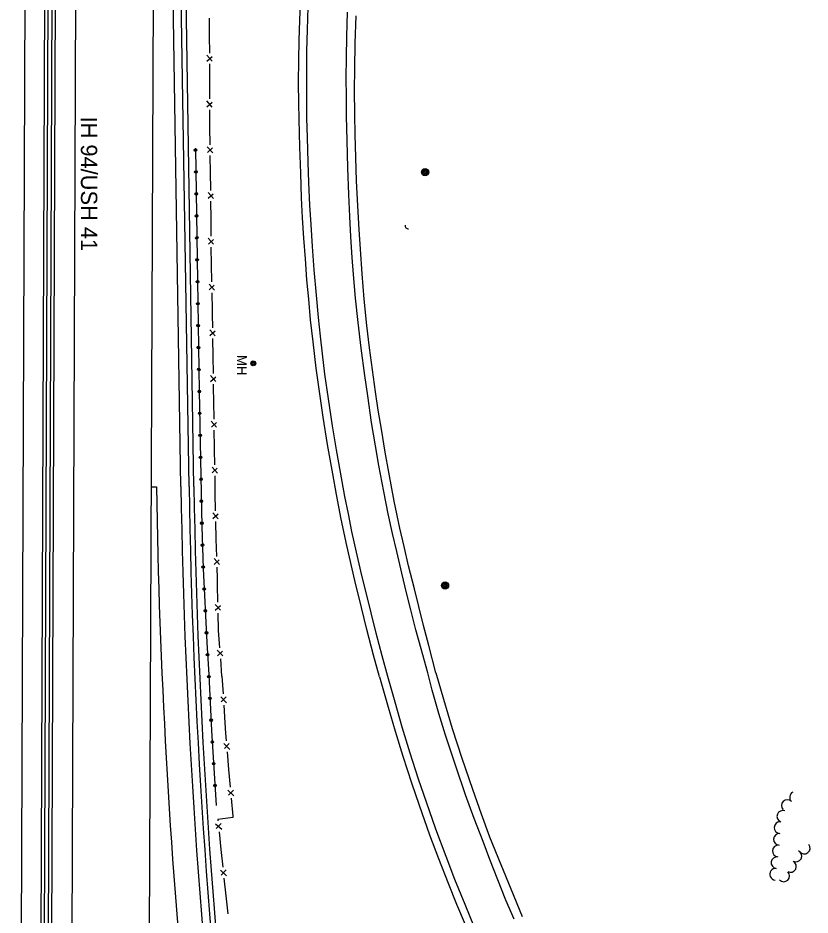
# Model space of a CAD drawing. Extents: x 588843 to 2552415, y 180129 to 269402.
# Drawn here: x 594000 to 594485, y 187016 to 187566 of the extents above; entities that cross this region are included whole.
import ezdxf

# ---------------------------------------------------------------- set-up
doc = ezdxf.new("R2010")
doc.units = 0
for name, color, linetype in [('Default', 7, 'Continuous'), ('E_BMGRD_P', 7, 'Continuous'), ('E_DRN', 7, 'Continuous'), ('E_FEN_P', 7, 'Continuous'), ('E_LAND_TreeLine_P', 7, 'Continuous'), ('E_MISCPROP', 7, 'Continuous'), ('E_RDWY', 7, 'Continuous'), ('E_RDWY_Gravel', 7, 'Continuous'), ('E_RDWY_Text', 7, 'Continuous'), ('E_UTL_MH', 7, 'Continuous'), ('E_UTL_MH_Text', 7, 'Continuous'), ('P_RDWY_BarrierConc', 7, 'Continuous'), ('P_RDWY_PavtEdge', 7, 'Continuous'), ('P_RDWY_ShldAgg', 7, 'Continuous'), ('P_RDWY_ShldPaved', 7, 'Continuous')]:
    doc.layers.add(name, color=color, linetype=linetype)

# ---------------------------------------------------------------- blocks, each defined once
blk = doc.blocks.new('MHO')
at = {"layer": 'Default'}
for centre, radius in [((0.1, -0.1), 3), ((0.1, -0.1), 2.43), ((0.1, -0.1), 1.94), ((0, -0.2), 1.21)]:
    blk.add_circle(centre, radius, dxfattribs=at)
blk = doc.blocks.new('MHT')
at = {"layer": 'E_UTL_MH_Text'}
blk.add_text('MH', height=12, dxfattribs=at).set_placement((-9.8, -6))
blk = doc.blocks.new('POLE')
at = {"layer": 'Default'}
for radius in [4.46, 3.35, 2.23, 1.12]:
    blk.add_circle((0, 0), radius, dxfattribs=at)
blk = doc.blocks.new('CULV2')
at = {"layer": 'E_DRN'}
blk.add_arc((19.7, 14.8), 24.6, 216.8699, 323.1301, dxfattribs=at)

msp = doc.modelspace()

# ---------------------------------------------------------------- linework, layer by layer
at = {"layer": 'E_BMGRD_P'}
for points in [[(594108.84, 187485.93), (594110.07, 187404.66), (594111.17, 187337.26), (594112.17, 187285.05), (594112.72, 187254.19), (594113.56, 187228.36), (594115.87, 187183.04), (594116.92, 187163.35)], [(594116.92, 187163.35), (594118.73, 187129.3), (594121.5, 187083.34)]]:
    msp.add_lwpolyline(points, dxfattribs=at)
for centre, radius in [((594116.98, 187162.24), 0.778), ((594116.98, 187162.24), 0.392), ((594117.69, 187148.9), 0.778), ((594117.69, 187148.9), 0.392), ((594118.39, 187135.56), 0.778), ((594118.4, 187135.56), 0.392), ((594119.15, 187122.23), 0.778), ((594119.15, 187122.23), 0.392), ((594119.96, 187108.89), 0.778), ((594119.96, 187108.89), 0.392), ((594120.76, 187095.56), 0.778), ((594120.76, 187095.56), 0.392)]:
    msp.add_circle(centre, radius, dxfattribs=at)
for centre, major_axis, ratio in [((594108.86, 187484.81), (-0.076, 0.78), 0.999874), ((594108.86, 187484.81), (-0.038, 0.393), 0.999874), ((594109.06, 187471.37), (-0.076, 0.78), 0.999874), ((594109.06, 187471.37), (-0.038, 0.393), 0.999874), ((594109.27, 187457.92), (-0.076, 0.78), 0.999874), ((594109.27, 187457.92), (-0.038, 0.393), 0.999874), ((594109.47, 187444.48), (-0.076, 0.78), 0.999874), ((594109.47, 187444.48), (-0.038, 0.393), 0.999874), ((594109.67, 187431.03), (-0.076, 0.78), 0.999874), ((594109.67, 187431.03), (-0.038, 0.393), 0.999874), ((594109.87, 187417.59), (-0.076, 0.78), 0.999874), ((594109.87, 187417.59), (-0.038, 0.393), 0.999874), ((594110.08, 187404.14), (0.064, 0.781), 0.999874), ((594110.08, 187404.14), (0.032, 0.393), 0.999874), ((594110.3, 187390.7), (0.064, 0.781), 0.999874), ((594110.3, 187390.7), (0.032, 0.393), 0.999874), ((594110.52, 187377.25), (0.064, 0.781), 0.999874), ((594110.52, 187377.25), (0.032, 0.393), 0.999874), ((594110.74, 187363.81), (0.064, 0.781), 0.999874), ((594110.74, 187363.81), (0.032, 0.393), 0.999874), ((594110.95, 187350.36), (0.064, 0.781), 0.999874), ((594110.96, 187350.36), (0.032, 0.393), 0.999874), ((594111.18, 187336.92), (0.01, 0.783), 0.999875), ((594111.18, 187336.92), (0.005, 0.394), 0.999875), ((594111.43, 187323.47), (0.01, 0.783), 0.999875), ((594111.43, 187323.47), (0.005, 0.394), 0.999875), ((594111.69, 187310.03), (0.01, 0.783), 0.999875), ((594111.69, 187310.03), (0.005, 0.394), 0.999875), ((594111.95, 187296.58), (0.01, 0.783), 0.999875), ((594111.95, 187296.58), (0.005, 0.394), 0.999875), ((594112.2, 187283.14), (-0.014, 0.783), 0.999875), ((594112.2, 187283.14), (-0.007, 0.394), 0.999875), ((594112.44, 187269.7), (-0.014, 0.783), 0.999875), ((594112.44, 187269.7), (-0.007, 0.394), 0.999875), ((594112.68, 187256.25), (-0.014, 0.783), 0.999875), ((594112.68, 187256.25), (-0.007, 0.394), 0.999875), ((594113.09, 187242.81), (-0.025, 0.783), 0.999875), ((594113.09, 187242.81), (-0.013, 0.394), 0.999875), ((594113.52, 187229.37), (-0.025, 0.783), 0.999875), ((594113.52, 187229.37), (-0.013, 0.394), 0.999875), ((594114.19, 187215.94), (-0.011, 0.783), 0.999875), ((594114.19, 187215.94), (-0.006, 0.394), 0.999875), ((594114.88, 187202.51), (-0.011, 0.783), 0.999875), ((594114.88, 187202.51), (-0.006, 0.394), 0.999875), ((594115.56, 187189.08), (-0.011, 0.783), 0.999875), ((594115.56, 187189.08), (-0.006, 0.394), 0.999875), ((594116.26, 187175.66), (0.025, 0.783), 0.999874), ((594116.26, 187175.66), (0.012, 0.394), 0.999874)]:
    msp.add_ellipse(centre, major_axis=major_axis, ratio=ratio, dxfattribs=at)
at = {"layer": 'E_FEN_P'}
for p, q in [((594119.08, 187539.17), (594115.82, 187542.88)), ((594115.83, 187539.33), (594119, 187542.14)), ((594119.08, 187511.13), (594115.83, 187514.86)), ((594115.84, 187511.3), (594119.01, 187514.11)), ((594119.38, 187483.13), (594116.07, 187486.8)), ((594116.13, 187483.24), (594119.26, 187486.1)), ((594119.8, 187455.08), (594116.53, 187458.79)), ((594116.55, 187455.23), (594119.71, 187458.05)), ((594119.97, 187427.05), (594116.7, 187430.75)), ((594116.72, 187427.2), (594119.88, 187430.02)), ((594120.5, 187399.04), (594117.19, 187402.7)), ((594117.25, 187399.14), (594120.38, 187402.01)), ((594120.97, 187371), (594117.67, 187374.68)), ((594117.72, 187371.12), (594120.86, 187373.97)), ((594121.37, 187342.97), (594118.07, 187346.65)), ((594118.12, 187343.09), (594121.26, 187345.94)), ((594121.8, 187314.94), (594118.5, 187318.62)), ((594118.55, 187315.06), (594121.69, 187317.92)), ((594122.27, 187286.92), (594118.96, 187290.59)), ((594119.02, 187287.03), (594122.15, 187289.89)), ((594122.76, 187258.89), (594119.44, 187262.56)), ((594119.51, 187259), (594122.64, 187261.86)), ((594123.55, 187230.88), (594120.2, 187234.51)), ((594120.3, 187230.96), (594123.4, 187233.85)), ((594124.22, 187202.85), (594120.89, 187206.5)), ((594120.97, 187202.95), (594124.09, 187205.82)), ((594125.64, 187174.93), (594122.13, 187178.42)), ((594122.39, 187174.87), (594125.36, 187177.9)), ((594124.29, 187149.81), (594127.83, 187146.21)), ((594127.61, 187149.84), (594124.54, 187146.78)), ((594126.2, 187121.18), (594129.84, 187117.68)), ((594129.53, 187121.3), (594126.54, 187118.16)), ((594128.71, 187092.64), (594132.35, 187089.13)), ((594132.03, 187092.75), (594129.05, 187089.61)), ((594121.2, 187072.14), (594124.91, 187068.7)), ((594124.52, 187072.32), (594121.59, 187069.12)), ((594124.24, 187043.65), (594127.94, 187040.21)), ((594127.56, 187043.83), (594124.63, 187040.63))]:
    msp.add_line(p, q, dxfattribs=at)
for points in [[(594117.52, 187554.85), (594117.48, 187565.55)], [(594117.56, 187544.14), (594117.52, 187554.85)], [(594117.58, 187526.81), (594117.58, 187537.52)], [(594117.58, 187516.11), (594117.58, 187526.81)], [(594117.61, 187498.78), (594117.58, 187500.42), (594117.58, 187509.48)], [(594117.8, 187488.08), (594117.61, 187498.78)], [(594118.09, 187470.75), (594117.91, 187481.45)], [(594118.27, 187460.05), (594118.27, 187460.84), (594118.09, 187470.75)], [(594118.38, 187442.72), (594118.31, 187453.42)], [(594118.44, 187432.02), (594118.38, 187442.72)], [(594118.7, 187414.69), (594118.5, 187425.39)], [(594118.91, 187403.99), (594118.7, 187414.69)], [(594119.24, 187386.66), (594119.04, 187397.36)], [(594119.4, 187375.96), (594119.29, 187384.34), (594119.24, 187386.66)], [(594119.65, 187358.63), (594119.5, 187369.33)], [(594119.8, 187347.93), (594119.65, 187358.63)], [(594120.06, 187330.6), (594119.92, 187339.51), (594119.89, 187341.3)], [(594120.22, 187319.9), (594120.06, 187330.6)], [(594120.5, 187302.57), (594120.33, 187313.27)], [(594120.68, 187291.87), (594120.52, 187301.31), (594120.5, 187302.57)], [(594120.98, 187274.54), (594120.8, 187285.24)], [(594121.17, 187263.84), (594120.98, 187274.54)], [(594121.6, 187246.51), (594121.29, 187257.21)], [(594121.91, 187235.81), (594121.6, 187246.51)], [(594122.38, 187218.49), (594122.3, 187222.11), (594122.1, 187229.19)], [(594122.61, 187207.79), (594122.38, 187218.49)], [(594123, 187190.47), (594122.98, 187190.75), (594122.76, 187201.17)], [(594123.78, 187179.79), (594123, 187190.47)], [(594125.05, 187162.51), (594124.27, 187173.18)], [(594125.05, 187162.51), (594125.72, 187151.59)], [(594126.13, 187144.83), (594126.8, 187133.9)], [(594126.8, 187133.9), (594127.18, 187127.57), (594127.58, 187122.99)], [(594128.18, 187116.25), (594129.13, 187105.35)], [(594129.13, 187105.35), (594130.09, 187094.45)], [(594130.69, 187087.7), (594131.64, 187076.8)], [(594131.64, 187076.8), (594131.72, 187075.96), (594122.47, 187074.74), (594122.55, 187073.98)], [(594123.27, 187067.24), (594124.42, 187056.36)], [(594124.42, 187056.36), (594125.58, 187045.48)], [(594126.3, 187038.75), (594127.46, 187027.87)], [(594127.46, 187027.87), (594128.62, 187016.99)]]:
    msp.add_lwpolyline(points, dxfattribs=at)
at = {"layer": 'E_LAND_TreeLine_P'}
for centre, start, end in [((594476.5, 187088.28), 117.8884, 224.5967), ((594471.39, 187083.24), 44.5967, 224.5967), ((594468.72, 187076.64), 69.5227, 249.5227), ((594466.98, 187069.7), 87.0525, 267.0525), ((594466.61, 187062.54), 87.0525, 267.0525), ((594465.99, 187055.4), 84.9847, 264.9847), ((594476.7, 187052.31), 242.7954, 62.7954), ((594481.83, 187057.19), 219.1001, 39.1001), ((594465.12, 187048.28), 82.9427, 262.9427), ((594473.42, 187045.93), 242.7954, 62.7954), ((594464.32, 187041.16), 84.3016, 264.3016), ((594469.31, 187040.17), 224.9076, 44.9076)]:
    msp.add_arc(centre, 3.58, start, end, dxfattribs=at)
at = {"layer": 'E_RDWY'}
for points in [[(594226.76, 187162.22), (594223.18, 187174.9), (594219.51, 187188.84), (594216.44, 187201.35), (594214.56, 187208.9), (594210.82, 187224.19), (594207.49, 187238.56), (594204.62, 187251.1), (594202.57, 187262.03), (594200.41, 187272.61), (594197.71, 187287.45), (594195.19, 187301.16), (594192.85, 187315.85), (594190.33, 187332.33), (594188.17, 187347.42), (594186.68, 187359.96), (594185.43, 187370.75), (594184.16, 187382.26), (594182.92, 187395.82), (594181.56, 187411.34), (594180.44, 187425.66), (594179.66, 187439.14), (594178.89, 187451.05), (594178.27, 187464.86), (594177.81, 187477.31), (594177.4, 187492.57), (594177.16, 187504.32), (594177.04, 187518.97), (594177.04, 187531.26), (594177.1, 187545.57), (594177.39, 187558.49), (594177.9, 187572.35)], [(594251.14, 187164.46), (594247.03, 187179.22), (594243.86, 187190.87), (594240.86, 187203.07), (594238.09, 187213.63), (594235.21, 187225.55), (594232.12, 187238.81), (594229.61, 187249.88), (594226.94, 187262.03), (594224.19, 187275.67), (594221.22, 187291.6), (594219.07, 187303.66), (594216.76, 187317.8), (594214.37, 187334.15), (594212.57, 187346.72), (594210.37, 187363.51), (594208.52, 187379.13), (594206.92, 187393.96), (594205.6, 187408.52), (594204.75, 187418.9), (594203.98, 187431.55), (594203.42, 187444.13), (594202.75, 187457.6), (594202.17, 187473.9), (594201.71, 187490.68), (594201.42, 187505.64), (594201.28, 187517.31), (594201.16, 187528.75), (594201.3, 187541.49), (594201.56, 187554.44), (594201.96, 187569.36)], [(594304.06, 187013.63), (594299.1, 187025.27), (594294.08, 187037.77), (594289.17, 187050.29), (594285.02, 187061.12), (594279.65, 187075.31), (594274.37, 187089.81), (594268.52, 187106.83), (594262.12, 187126.42), (594258.03, 187139.7), (594253.85, 187154.02), (594251.14, 187164.46)], [(594279.79, 187008.63), (594274.03, 187022.57), (594267.83, 187037.94), (594262.36, 187052.03), (594256.14, 187068.87), (594250.35, 187085.22), (594245.5, 187099.4), (594240.4, 187115.39), (594235.5, 187131.31), (594231.11, 187146.54), (594226.76, 187162.22)]]:
    msp.add_lwpolyline(points, dxfattribs=at)
at = {"layer": 'E_RDWY_Gravel'}
for points in [[(594221.66, 187162.16), (594218.01, 187175.35), (594213.83, 187191.16), (594210.52, 187204.61), (594206.46, 187221.11), (594201.63, 187242.58), (594198.11, 187258.7), (594195.15, 187273.8), (594192.9, 187286.38), (594189.68, 187304.43), (594187.04, 187321.25), (594185.04, 187335.47), (594182.82, 187351.22), (594181.01, 187367.28), (594179.39, 187380.8), (594178.24, 187393.51), (594177.15, 187405.25), (594176.16, 187418.25), (594175.24, 187430.91), (594174.45, 187443.18), (594173.83, 187455.55), (594173.31, 187470.66), (594172.68, 187486.6), (594172.32, 187503.71), (594172.13, 187513.56), (594171.9, 187526.01), (594172.13, 187539.77), (594172.33, 187551.93), (594172.8, 187564.44), (594173.17, 187574.84)], [(594256.11, 187164.6), (594251.8, 187181.19), (594248.62, 187193.53), (594245.68, 187205.14), (594242.94, 187216.01), (594239.43, 187230.1), (594236.65, 187241.91), (594234.12, 187253.24), (594230.63, 187269.71), (594227.23, 187287.49), (594225.07, 187299.81), (594222.77, 187313.8), (594220.83, 187325.35), (594219.17, 187336.74), (594217.34, 187350.1), (594215.54, 187363.65), (594213.92, 187377.32), (594212.27, 187393.48), (594210.88, 187408.91), (594209.93, 187424.09), (594209.08, 187436.21), (594208.29, 187450.58), (594207.55, 187465.88), (594207.02, 187480.33), (594206.74, 187494.26), (594206.45, 187506.57), (594206.34, 187521.53), (594206.38, 187534.58), (594206.62, 187550.27), (594207.28, 187567.11)], [(594256.11, 187164.6), (594260.79, 187148.36), (594266.19, 187130.39), (594272.05, 187112.36), (594278.53, 187093.28), (594283.83, 187078.21), (594289.02, 187064.18), (594295.96, 187047.17), (594302.04, 187032.27), (594309.03, 187015.2)], [(594221.66, 187162.16), (594225.63, 187147.82), (594226.8, 187143.42), (594231.13, 187128.86), (594235.83, 187113.5), (594241.13, 187097.21), (594245.86, 187083.55), (594252.13, 187065.28), (594257.7, 187050.86), (594263.72, 187035.62), (594268.73, 187022.89), (594273.98, 187010.46)]]:
    msp.add_lwpolyline(points, dxfattribs=at)
at = {"layer": 'P_RDWY_BarrierConc'}
for p, q in [((594012.05, 186455.23), (594017.54, 187818.59)), ((594014.05, 186455.22), (594019.54, 187818.59)), ((594016.55, 186455.21), (594022.04, 187818.58)), ((594018.55, 186455.2), (594024.04, 187818.57))]:
    msp.add_line(p, q, dxfattribs=at)
at = {"layer": 'P_RDWY_PavtEdge'}
for p, q in [((594031.1, 186488.04), (594036.59, 187851.41)), ((594000.05, 186455.27), (594005.54, 187818.64)), ((594080.53, 186947.13), (594084.04, 187818.33)), ((594099.87, 187278.64), (594095.08, 187578.66)), ((594081.87, 187278.57), (594084.87, 187278.55))]:
    msp.add_line(p, q, dxfattribs=at)
for radius, end in [(4115, 185.53716), (4100, 186.78408)]:
    msp.add_arc((598199.35, 187344.1), radius, 180.91482, end, dxfattribs=at)
at = {"layer": 'P_RDWY_ShldAgg'}
msp.add_line((594107.87, 187278.77), (594103.08, 187578.79), dxfattribs=at)
msp.add_arc((598199.35, 187344.1), 4092, 180.91482, 186.77667, dxfattribs=at)
at = {"layer": 'P_RDWY_ShldPaved'}
msp.add_line((594104.87, 187278.72), (594100.08, 187578.69), dxfattribs=at)
msp.add_arc((598199.35, 187344.1), 4095, 180.91482, 186.78177, dxfattribs=at)

# ---------------------------------------------------------------- block references
at = {"layer": 'E_DRN', "xscale": 0.07870444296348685, "yscale": 0.07870444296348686, "rotation": -49.64347265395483}
msp.add_blockref('CULV2', (594237.33, 187438.85), dxfattribs=at)
at = {"layer": 'E_MISCPROP', "xscale": 0.5000000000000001, "yscale": 0.5000000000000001, "rotation": -90.51737743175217}
for p in [(594249.52, 187471.26), (594261.74, 187218.05)]:
    msp.add_blockref('POLE', p, dxfattribs=at)
at = {"layer": 'E_UTL_MH', "xscale": 0.5000000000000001, "yscale": 0.5000000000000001, "rotation": -90.51737743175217}
msp.add_blockref('MHO', (594144.29, 187354.17), dxfattribs=at)
at = {"layer": 'E_UTL_MH_Text', "xscale": 0.5000000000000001, "yscale": 0.5000000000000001, "rotation": -90.51737743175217}
msp.add_blockref('MHT', (594137.27, 187354.32), dxfattribs=at)

# ---------------------------------------------------------------- texts
at = {"layer": 'E_RDWY_Text'}
msp.add_text('IH 94/USH 41', height=10, rotation=270.0857, dxfattribs=at).set_placement((594038.58, 187505.33))

doc.saveas('drawing.dxf')
